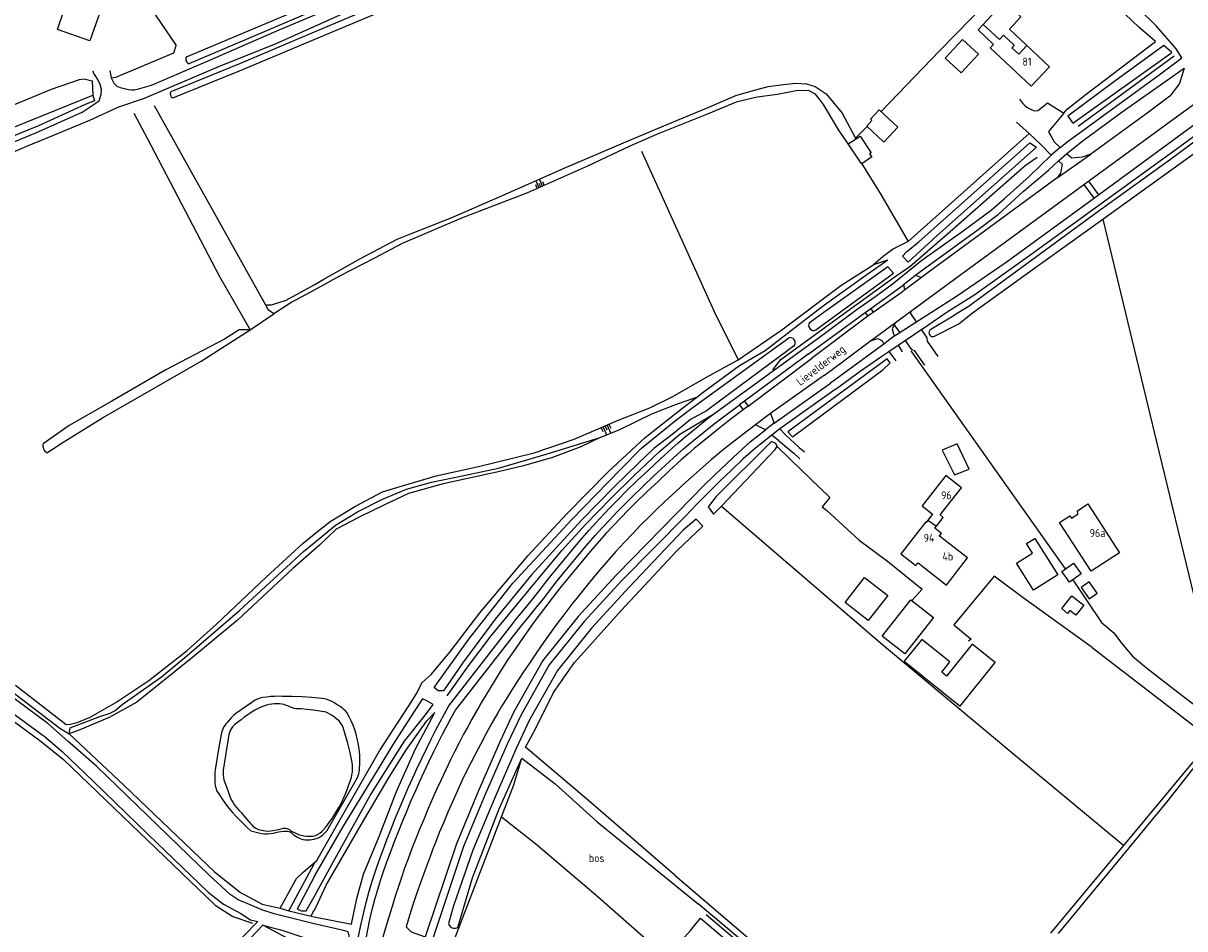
# Model space of a CAD drawing. Header units: metres. Extents: x 226218 to 240385, y 439369 to 449677.
# Tile 301 of 353: x 236910 to 237269, y 446708 to 446988. Entities that reach past the tile are written whole.
import ezdxf

# ---------------------------------------------------------------- set-up
doc = ezdxf.new("R2010")
doc.units = ezdxf.units.M
doc.header["$MEASUREMENT"] = 0
for name, color, linetype in [('BIJGEBOUW', 4, 'Continuous'), ('CULTUURAANDUIDING', 253, 'Continuous'), ('DAKRAND-BYG', 4, 'Continuous'), ('HEG', 253, 'Continuous'), ('HOOFDGEBOUW', 4, 'Continuous'), ('HOUTWAL', 253, 'Continuous'), ('HUISNUMMER', 253, 'Continuous'), ('INSTEEKSLOOT', 153, 'Continuous'), ('KANTVERH', 253, 'Continuous'), ('KANTWATER', 153, 'Continuous'), ('OVERIGEAFSCH', 253, 'Continuous'), ('OVLIJNOBJ', 253, 'Continuous'), ('RASTER', 253, 'Continuous'), ('STRAATNAAM', 253, 'Continuous'), ('TALUD', 253, 'Continuous'), ('TUSSENMUUR', 253, 'Continuous')]:
    doc.layers.add(name, color=color, linetype=linetype)
doc.styles.get("Standard").update_dxf_attribs({"font": 'iso.shx'})

# ---------------------------------------------------------------- blocks, each defined once
blk = doc.blocks.new('TA', base_point=(75009.5, 300012))
for p, q in [((75009.5, 300012.5), (75010, 300012.5)), ((75009.5, 300012.25), (75010.5, 300012.25)), ((75009.5, 300012), (75010, 300012)), ((75009.5, 300011.75), (75010.5, 300011.75)), ((75009.5, 300011.5), (75010, 300011.5))]:
    blk.add_line(p, q)

msp = doc.modelspace()

# ---------------------------------------------------------------- linework, layer by layer
at = {"layer": 'BIJGEBOUW'}
msp.add_lwpolyline([(237229.93, 446817.64), (237222.45, 446812.93), (237217.19, 446821.27), (237222.1, 446824.36), (237220.27, 446827.27), (237222.84, 446828.89), (237229.93, 446817.64)], dxfattribs=at)
at = {"layer": 'DAKRAND-BYG'}
for p, q in [((237165.15, 446950.8), (237167.43, 446952.3)), ((237168.98, 446945.16), (237165.15, 446950.8)), ((237169.31, 446944.64), (237168.98, 446945.16)), ((237239.65, 446815.43), (237237.17, 446813.71)), ((237231.14, 446807.18), (237234.3, 446811.15))]:
    msp.add_line(p, q, dxfattribs=at)
for points in [[(236936.74, 447000), (236930.74, 446982.72), (236920.67, 446986.2), (236925.37, 447000)], [(237200.05, 446972.78), (237205.4, 446978.61), (237200.48, 446983.13), (237195.13, 446977.3), (237200.05, 446972.78)], [(237174.71, 446961.4), (237180.48, 446955.96), (237176.14, 446951.36), (237170.85, 446956.35), (237172.47, 446958.06), (237171.99, 446958.51), (237174.71, 446961.4)], [(237167.43, 446952.3), (237168.84, 446953.22), (237172.24, 446948.1), (237171.76, 446947.75), (237172.49, 446946.8), (237169.31, 446944.64)], [(237194.22, 446856.16), (237197.98, 446848.54), (237202.54, 446850.29), (237198.87, 446858.1), (237194.22, 446856.16)], [(237233.51, 446815.35), (237231.13, 446818.66), (237234.74, 446821.26), (237237.12, 446817.96), (237233.51, 446815.35)], [(237170.17, 446816.85), (237177.35, 446811.29), (237171.35, 446803.54), (237164.17, 446809.11), (237170.17, 446816.85)], [(237237.17, 446813.71), (237239.58, 446810.23), (237242.06, 446811.95), (237239.65, 446815.43)], [(237175.65, 446798.65), (237184.53, 446809.95), (237191.48, 446804.48), (237182.6, 446793.18), (237175.65, 446798.65)], [(237234.3, 446811.15), (237237.97, 446808.22), (237235.55, 446805.18), (237233.7, 446806.65), (237232.96, 446805.72), (237231.14, 446807.18)], [(237199.79, 446777.07), (237210.54, 446790.49), (237203.42, 446796.18), (237195.56, 446786.36), (237194.04, 446787.58), (237196.53, 446790.7), (237187.85, 446797.64), (237182.48, 446790.93), (237199.79, 446777.07)]]:
    msp.add_lwpolyline(points, dxfattribs=at)
at = {"layer": 'HEG'}
msp.add_lwpolyline([(236937.27, 446971.24), (236938.76, 446971.47), (236943.7, 446973.53), (236956.62, 446979.02), (236957.36, 446981.26)], dxfattribs=at)
at = {"layer": 'HOOFDGEBOUW'}
msp.add_line((237227.37, 446974.69), (237220.39, 446981.24), dxfattribs=at)
for points in [[(237220.39, 446981.24), (237214.95, 446986.34), (237218.47, 446990.09), (237213.44, 446994.8), (237206.84, 446987.76)], [(237206.84, 446987.76), (237205.27, 446986.08), (237210.05, 446981.6), (237209.04, 446980.52), (237221.71, 446968.65), (237227.37, 446974.69)], [(237192.41, 446832.7), (237194.52, 446835.4), (237193.55, 446836.16), (237200.14, 446844.57), (237195.33, 446848.33), (237187.96, 446838.92), (237191.23, 446836.36), (237189.77, 446834.49)], [(237230.42, 446833.8), (237233.62, 446835.89), (237234.12, 446835.12), (237236.09, 446836.4), (237236.02, 446837.44), (237239.21, 446839.53), (237249.05, 446824.48), (237240.26, 446818.74), (237230.42, 446833.8)], [(237189.77, 446834.49), (237189.26, 446833.84), (237189.1, 446833.97), (237181.41, 446824.16), (237186.08, 446820.5), (237186.73, 446821.33), (237186.74, 446821.33)], [(237193.39, 446829.64), (237193.98, 446830.4), (237191.89, 446832.03), (237192.41, 446832.7)], [(237202.04, 446822.84), (237193.38, 446829.63), (237193.39, 446829.64)], [(237186.74, 446821.33), (237195.49, 446814.47), (237202.04, 446822.84)]]:
    msp.add_lwpolyline(points, dxfattribs=at)
at = {"layer": 'HOUTWAL'}
for p, q in [((237184.5, 446886.91), (237232.24, 446819.46)), ((237234.58, 446816.13), (237243.49, 446802.87))]:
    msp.add_line(p, q, dxfattribs=at)
for points in [[(236944.33, 446960.33), (236948.41, 446952.58), (236970.82, 446909.82), (236980.28, 446893.31)], [(236950.55, 446962.7), (236984.99, 446901.12), (236985.84, 446899.59)]]:
    msp.add_lwpolyline(points, dxfattribs=at)
at = {"layer": 'INSTEEKSLOOT'}
for p, q in [((237155.17, 446893.33), (237179.19, 446910.92)), ((236980.83, 446778.22), (236975.84, 446774.74))]:
    msp.add_line(p, q, dxfattribs=at)
for points in [[(237034.92, 447000), (237011.32, 446990.13), (237000, 446985.33), (236976.95, 446975.58), (236955.78, 446966.96)], [(236956.37, 446965.07), (236976.95, 446973.46), (237000, 446983.14), (237034.45, 446997.61), (237040.08, 447000)], [(236960.54, 446977.76), (237000, 446994.28), (237012.67, 446999.58), (237013.89, 447000)], [(237018.93, 447000), (237018.41, 446999.74), (237017.05, 446999.26), (237000, 446992.02), (236979.79, 446983.43), (236961.26, 446975.59)], [(237265.13, 446979.07), (237262.74, 446981.25), (237247.57, 446970.22), (237233.06, 446959.35), (237234.55, 446957.27), (237265.13, 446979.07)], [(236932.17, 446964.12), (236929.28, 446963.01), (236914.84, 446956.41), (236861.26, 446934.65), (236857.19, 446932.49), (236855.25, 446932.67), (236853.62, 446933.2), (236853.05, 446934.14), (236853.05, 446935.43), (236854.33, 446938.96), (236868.56, 446979.38)], [(236870.59, 446978.87), (236857.55, 446943.23), (236856.17, 446939.47), (236855.16, 446935.45), (236856.66, 446935.4), (236880.9, 446945.42), (236931.67, 446965.85), (236932.17, 446964.12)], [(236960.54, 446977.76), (236960.42, 446977.47), (236960.36, 446977.15), (236960.37, 446976.83), (236960.44, 446976.52), (236960.57, 446976.23), (236960.76, 446975.97), (236960.99, 446975.76), (236961.26, 446975.59)], [(236955.78, 446966.96), (236955.64, 446966.71), (236955.56, 446966.43), (236955.55, 446966.15), (236955.6, 446965.86), (236955.72, 446965.6), (236955.89, 446965.38), (236956.11, 446965.19), (236956.37, 446965.07)], [(237281.59, 446955.35), (237279.71, 446957.15), (237278.38, 446956.13), (237264.78, 446946.04), (237242.76, 446930.16), (237202.18, 446900.45), (237198.66, 446898.28), (237197.55, 446897.6)], [(237199.33, 446895.23), (237203.59, 446898.65), (237221.96, 446911.89), (237243.8, 446927.59), (237279.6, 446953.3), (237281.59, 446955.35)], [(237223.38, 446949.85), (237192.66, 446922.47), (237183.68, 446914.31), (237181.91, 446916.15), (237183.11, 446917.48), (237186.98, 446920.58), (237205.92, 446937.43), (237221.32, 446951.17), (237223.38, 446949.85)], [(237179.19, 446910.92), (237177.42, 446912.87), (237155.47, 446897.17), (237153.05, 446895.41)], [(237153.05, 446895.41), (237152.93, 446895.08), (237152.89, 446894.73), (237152.94, 446894.38), (237153.06, 446894.04), (237153.25, 446893.75), (237153.5, 446893.5), (237153.8, 446893.32), (237154.13, 446893.2), (237154.49, 446893.17), (237154.84, 446893.21), (237155.17, 446893.33)], [(236980.28, 446893.31), (236976.9, 446893.38), (236972.3, 446890.49), (236954.23, 446881.03), (236937.52, 446871.29), (236924.26, 446863.75), (236916.25, 446858.13)], [(236917.41, 446855.37), (236923.01, 446858.98), (236934.61, 446866.14), (236965.11, 446883.72), (236980.28, 446893.31)], [(237148.27, 446888.28), (237146.84, 446887.24), (237128.5, 446873.69), (237121.38, 446868.27), (237116.42, 446865.64), (237111.1, 446861.27), (237105.04, 446856.64), (237100.22, 446852.05), (237092.84, 446844.91), (237082.64, 446834.55), (237067.23, 446817.66), (237056.01, 446803.97), (237045.86, 446790.35), (237039.99, 446781.82), (237038.33, 446781.73), (237037.17, 446782.84), (237047.86, 446797.74), (237061.46, 446815.04), (237079.68, 446834.73), (237094.74, 446850.23), (237101.25, 446856.81), (237111.78, 446865.31), (237117.59, 446869.73), (237146.82, 446890.9)], [(237148.27, 446888.28), (237148.49, 446888.54), (237148.65, 446888.84), (237148.74, 446889.17), (237148.76, 446889.51), (237148.7, 446889.85), (237148.57, 446890.16), (237148.37, 446890.44), (237148.12, 446890.67), (237147.82, 446890.83), (237147.5, 446890.93), (237147.16, 446890.96), (237146.82, 446890.9)], [(237178.12, 446883.19), (237177.15, 446884.35), (237146.43, 446861.78), (237147.92, 446860.25), (237175.83, 446881.01), (237178.12, 446883.19)], [(237088.46, 446860.06), (237082.45, 446857.21), (237073.71, 446853.86), (237064.73, 446851.36), (237056.5, 446849.34), (237039.97, 446845.76), (237029.18, 446842.76), (237021.82, 446839.28), (237014.14, 446835.59), (237006.87, 446831.71), (237001.69, 446826.78), (237000, 446825.31), (236993.44, 446819.63), (236976.34, 446803.63), (236962.54, 446792.19), (236945.24, 446778.25), (236936.68, 446773.52), (236927.61, 446769.7), (236924.3, 446768.52), (236924.65, 446770.36), (236933.82, 446773.82), (236936.94, 446774.85), (236938.52, 446775.7), (236939.91, 446776.79), (236940.68, 446777.51), (236952.84, 446786.15), (236960.67, 446792.56), (236977.08, 446806.72), (236996.8, 446824.84), (237000, 446827.5), (237006.64, 446833.01), (237013.42, 446837.1)], [(237013.42, 446837.1), (237021.01, 446840.95), (237028.62, 446844.16), (237036.32, 446846.23), (237046.28, 446848.31), (237057.08, 446850.55), (237071.73, 446854.89), (237088.46, 446860.06)], [(236916.25, 446858.13), (236916.19, 446857.73), (236916.2, 446857.34), (236916.26, 446856.94), (236916.39, 446856.57), (236916.57, 446856.21), (236916.81, 446855.89), (236917.09, 446855.61), (236917.41, 446855.37)], [(237143.16, 446857.28), (237142.73, 446858.27), (237141.38, 446858.89), (237124.31, 446841.86), (237121.83, 446838.62), (237123.54, 446836.35), (237125.93, 446838.85), (237142.6, 446856.34), (237143.16, 446857.28)], [(237111.65, 446724.65), (237084.97, 446747.74), (237065.39, 446764.32), (237068.11, 446769.39), (237074.04, 446781.3), (237080.55, 446790.49), (237082.63, 446792.82), (237094.95, 446806.65), (237112.16, 446825.04), (237120.22, 446832.72), (237118.18, 446834.84), (237114.08, 446831.39), (237097.43, 446813.81), (237085.83, 446801.16), (237075.26, 446788.08), (237066.63, 446772.8), (237062.54, 446764), (237055.75, 446748.53), (237049.13, 446732.53), (237043.17, 446715.32), (237041.58, 446709.88)], [(236827.45, 446833.5), (236836.59, 446826.45), (236850.34, 446816.38), (236884.02, 446791.53), (236917.04, 446767.46), (236922.13, 446762.99), (236931.68, 446753.81), (236948.77, 446737.41), (236967.26, 446719.59), (236972.01, 446715.79), (236977.33, 446712.95), (236980.32, 446710.99), (236982.62, 446710.51), (236973.94, 446701.66), (236948.04, 446674.72), (236944.13, 446671.16)], [(236987.64, 446712.83), (236983.85, 446714.04), (236978.82, 446716.25), (236976.57, 446717.18), (236974.07, 446718.87), (236967.49, 446724.93), (236932.87, 446758.4), (236923.87, 446766.26), (236917.71, 446771.63), (236878.91, 446800.39)], [(236990.18, 446780.06), (236988.98, 446780.09), (236987.79, 446780.07), (236986.59, 446779.99), (236985.4, 446779.86), (236984.22, 446779.68)], [(237002.4, 446779.41), (236999.35, 446779.68), (236996.3, 446779.88), (236993.24, 446780.01), (236990.18, 446780.06)], [(236984.22, 446779.68), (236983.61, 446779.58), (236983.01, 446779.42), (236982.42, 446779.2), (236981.86, 446778.93), (236981.33, 446778.6), (236980.83, 446778.22)], [(237036.82, 446777.59), (237034.62, 446778.82), (237033.58, 446779.33), (237030.8, 446775.11), (237024.42, 446765.3), (237018.36, 446755.31), (237008.85, 446739.66), (237000.07, 446724.47), (237000, 446724.32), (236994.8, 446714.25), (236996.1, 446713.74), (236997.58, 446713.74), (237000, 446718.13), (237005.49, 446728.1), (237017.35, 446749.43), (237023.38, 446758.95), (237028, 446766.18), (237034.51, 446774.37), (237036.82, 446777.59)], [(237007, 446777.53), (237006.32, 446778.02), (237005.59, 446778.44), (237004.83, 446778.79), (237004.04, 446779.08), (237003.23, 446779.28), (237002.4, 446779.41)], [(237010.17, 446775.03), (237009.73, 446775.55), (237009.26, 446776.04), (237008.74, 446776.48), (237008.19, 446776.88), (237007.61, 446777.23), (237007, 446777.53)], [(236975.84, 446774.74), (236975.13, 446774.12), (236974.44, 446773.46), (236973.8, 446772.76), (236973.19, 446772.03)], [(237013.32, 446766.97), (237012.98, 446768.38), (237012.57, 446769.76), (237012.08, 446771.13), (237011.51, 446772.46), (237010.88, 446773.77), (237010.17, 446775.03)], [(236973.19, 446772.03), (236972.77, 446771.57), (236972.4, 446771.06), (236972.07, 446770.53), (236971.81, 446769.96), (236971.6, 446769.37), (236971.44, 446768.76)], [(236971.44, 446768.76), (236970.72, 446764.97), (236970.06, 446761.16), (236969.47, 446757.35)], [(237014.04, 446757.89), (237014.15, 446759.19), (237014.19, 446760.5), (237014.16, 446761.81), (237014.05, 446763.11), (237013.88, 446764.41), (237013.63, 446765.69), (237013.32, 446766.97)], [(237227.74, 446706.85), (237250.22, 446733.85), (237250.35, 446733.99), (237263.52, 446749.84), (237276.14, 446764.94), (237276.92, 446764.35), (237263.5, 446747.4), (237230.03, 446706.76)], [(237044.44, 446708.67), (237048.97, 446723.99), (237057.21, 446745.31), (237064.29, 446760.92), (237074.54, 446753), (237087.52, 446741.3), (237118.8, 446715.93)], [(236969.47, 446757.35), (236969.38, 446756.53), (236969.33, 446755.71), (236969.32, 446754.89)], [(237002.55, 446737.1), (237004.03, 446738.58), (237013.42, 446755.02)], [(237013.42, 446755.02), (237013.66, 446755.57), (237013.84, 446756.13), (237013.97, 446756.71), (237014.03, 446757.29), (237014.04, 446757.89)], [(236969.32, 446754.89), (236969.29, 446754.1), (236969.33, 446753.31), (236969.45, 446752.53), (236969.63, 446751.76), (236969.89, 446751.02)], [(236969.89, 446751.02), (236970.77, 446749.59), (236971.7, 446748.19), (236972.67, 446746.83), (236973.7, 446745.51), (236974.78, 446744.22), (236975.9, 446742.98), (236977.06, 446741.78)], [(236977.06, 446741.78), (236978.16, 446740.67), (236979.29, 446739.58), (236980.44, 446738.53)], [(236980.44, 446738.53), (236981.7, 446738.18), (236982.97, 446737.88)], [(236982.97, 446737.88), (236983.86, 446737.72), (236984.75, 446737.62), (236985.66, 446737.59), (236986.56, 446737.63), (236987.46, 446737.74)], [(236987.46, 446737.74), (236988.21, 446738), (236988.99, 446738.2), (236989.78, 446738.34), (236990.58, 446738.4), (236991.38, 446738.4)], [(236991.38, 446738.4), (236991.8, 446738.4), (236992.21, 446738.33), (236992.6, 446738.18), (236992.95, 446737.96)], [(236992.95, 446737.96), (236993.47, 446737.48), (236994.04, 446737.04), (236994.63, 446736.66), (236995.26, 446736.33), (236995.92, 446736.06), (236996.6, 446735.85), (236997.3, 446735.71)], [(237000, 446735.92), (237000.68, 446736.12), (237001.34, 446736.38), (237001.96, 446736.71), (237002.55, 446737.1)], [(236997.3, 446735.71), (236997.98, 446735.68), (236998.66, 446735.71), (236999.33, 446735.79), (237000, 446735.92)], [(237111.65, 446724.65), (237170.85, 446674.14)], [(237103.41, 446556.76), (237103.97, 446557.54), (237104.69, 446558.31), (237132.91, 446592.49), (237162.1, 446627.87), (237177.94, 446647.06), (237187.24, 446658.38), (237118.8, 446715.93)], [(236926.63, 446649.61), (236944.31, 446667.51), (236960.19, 446684), (236984.16, 446709.37), (236985.28, 446709.06), (236990.01, 446707.76), (236999.92, 446704.51), (237000, 446704.48), (237005.44, 446702.35), (237008.23, 446701.75), (237009.55, 446701.72), (237010.42, 446702.73), (237010.84, 446704.37), (237010.9, 446706.08), (237010.51, 446707.33), (237009.16, 446707.7), (237000, 446709.75), (236999.22, 446709.93), (236987.64, 446712.83)], [(237041.58, 446709.88), (237041.69, 446709.53), (237041.86, 446709.21), (237042.1, 446708.93), (237042.38, 446708.7), (237042.69, 446708.53), (237043.04, 446708.42), (237043.4, 446708.38), (237043.76, 446708.41), (237044.11, 446708.51), (237044.44, 446708.67)]]:
    msp.add_lwpolyline(points, dxfattribs=at)
at = {"layer": 'KANTVERH'}
for p, q in [((237237.96, 446938.26), (237241.06, 446934.02)), ((237239.42, 446939.33), (237242.51, 446935.09)), ((237182.27, 446907.33), (237185.98, 446910.23)), ((237187.82, 446909.53), (237182.55, 446905.59)), ((237185.98, 446910.23), (237187.82, 446909.53)), ((237182.27, 446907.33), (237182.55, 446905.59)), ((237170.41, 446898.69), (237172.11, 446899.92)), ((237170.41, 446898.69), (237171.25, 446897.54)), ((237172.11, 446899.92), (237172.9, 446898.73)), ((237171.25, 446897.54), (237153.75, 446884.53)), ((237122.07, 446866.24), (237151.44, 446887.54)), ((237123.66, 446864.3), (237131.49, 446870.22)), ((237133.04, 446871.36), (237131.49, 446870.22)), ((237131.49, 446870.22), (237132.62, 446868.59)), ((237115.73, 446861.09), (237122.07, 446866.24)), ((237132.62, 446868.59), (237128.58, 446865.53)), ((237134.18, 446869.78), (237132.62, 446868.59)), ((237141.14, 446867.53), (237136.44, 446863.95)), ((237124.97, 446862.66), (237118.57, 446857.48)), ((237128.58, 446865.53), (237126.96, 446864.26)), ((237142.29, 446864.53), (237139.55, 446862.45)), ((237144.04, 446862.72), (237141.55, 446860.85)), ((237114.68, 446860.23), (237115.73, 446861.09)), ((237116.3, 446858.32), (237117.3, 446859.15)), ((237145.74, 446860.91), (237149.98, 446856.99)), ((237118.57, 446857.48), (237117.56, 446856.65)), ((237143.74, 446859), (237148.32, 446855.21)), ((237149.98, 446856.99), (237151.63, 446855.66)), ((237122.91, 446853.29), (237113.95, 446845.37)), ((237148.32, 446855.21), (237150.19, 446853.51)), ((237113.95, 446845.37), (237113.05, 446844.56)), ((237074.72, 446819.17), (237082.21, 446828.15)), ((237082.21, 446828.15), (237082.89, 446828.95)), ((237084.13, 446826.55), (237084.78, 446827.31)), ((237076.64, 446817.57), (237084.13, 446826.55)), ((237085.4, 446824.88), (237077.91, 446815.9)), ((237086.05, 446825.64), (237085.4, 446824.88)), ((237041.7, 446777.12), (237061.85, 446803.1)), ((237043.72, 446775.79), (237063.92, 446801.66)), ((237061.85, 446803.1), (237062.01, 446803.28)), ((237057.43, 446787.5), (237051.71, 446778.09)), ((237051.05, 446776.97), (237048.77, 446772.97)), ((237051.71, 446778.09), (237051.05, 446776.97)), ((237036.63, 446732.65), (237036.17, 446731.43))]:
    msp.add_line(p, q, dxfattribs=at)
for points in [[(236790.13, 446761.74), (236805.74, 446806.68), (236819.36, 446845.02), (236826.55, 446866.07), (236840.07, 446903.36), (236846.9, 446922.98), (236849.83, 446924.59), (236856.31, 446927.23), (236880.72, 446937.01), (236911.24, 446950.1), (236921.02, 446954.12), (236930.69, 446958.2), (236939.69, 446962.3), (236947.59, 446965.01), (236970.05, 446974.54), (236988.28, 446981.9), (237000, 446987.13), (237015.65, 446994.11), (237030.33, 447000)], [(236936.9, 446973.52), (236937.27, 446971.24), (236938.12, 446969.63), (236939.01, 446968.66), (236940.03, 446968.26), (236941.4, 446967.96), (236942.65, 446967.63), (236943.54, 446967.55), (236944.42, 446967.56), (236945.46, 446967.74), (236949.72, 446969.03), (236967.98, 446976.84), (236989.26, 446986.08), (237000, 446990.61), (237019.72, 446998.93), (237022.44, 447000)], [(237180.61, 446888.61), (237190.11, 446895.01), (237195.68, 446898.88), (237204.02, 446904.09), (237221.99, 446916.9), (237268.78, 446950.81), (237284.54, 446962.42), (237310.61, 446981.3), (237328.02, 446993.87), (237335.73, 447000)], [(237230.63, 446949.68), (237233.15, 446951.65), (237261.27, 446972.13), (237268.32, 446977.43), (237266.54, 446980.26), (237260.47, 446987.19), (237254.92, 446992.69), (237249.52, 446996.99), (237245.16, 446999.65), (237244.5, 447000)], [(237230.16, 446945.58), (237232.74, 446947.83), (237237.78, 446951.91), (237249.84, 446960.69), (237268.98, 446974.24), (237267.55, 446969.53), (237264.52, 446965.54), (237257.15, 446960.04), (237240.17, 446947.67)], [(236846.9, 446922.98), (236851.77, 446937.63), (236851.66, 446935.41), (236851.87, 446934.1), (236852.7, 446932.3), (236854.71, 446931.3), (236856.14, 446931.15), (236859.52, 446931.79), (236892.44, 446945.39), (236914, 446954.21), (236928.38, 446960.66), (236933.55, 446964.14), (236934.25, 446966.09), (236934.28, 446967.62), (236933.88, 446969.18), (236933.15, 446970.75), (236932.7, 446971.6), (236932.29, 446972.15), (236931.92, 446972.6), (236931.72, 446973.3)], [(237179.72, 446895.63), (237201.52, 446911.64), (237267.04, 446959.51), (237277.76, 446967.18), (237277.9, 446967.28)], [(237218.1, 446964.7), (237218.98, 446963.43), (237219.65, 446962.75), (237220.39, 446962.16), (237221.48, 446961.59), (237222.62, 446961.09), (237223.77, 446961.11), (237225.51, 446962.53), (237226.73, 446963.51), (237231.83, 446960.29), (237227.11, 446954.76), (237227.2, 446954.37), (237227.78, 446953.27), (237228.83, 446951.49), (237230.63, 446949.68), (237227.9, 446947.33)], [(237179.48, 446891.46), (237185.7, 446895.52), (237198.6, 446903.76), (237213.94, 446914.27), (237240.6, 446933.69), (237279.02, 446961.92), (237279.76, 446962.54)], [(237151.44, 446887.54), (237155.45, 446890.43), (237167.94, 446899.71), (237173.67, 446903.77), (237178.71, 446907.46), (237187.93, 446914.92), (237200.71, 446923.93), (237209.36, 446930.33), (237213.4, 446933.8), (237221.05, 446940.74), (237227.9, 446947.33), (237224.82, 446950.57), (237221.03, 446954.02), (237217.19, 446957.51)], [(237211.55, 446929.11), (237219.18, 446936.07), (237227.03, 446942.68), (237230.16, 446945.58), (237231.27, 446944.53), (237231.01, 446942.91), (237230.72, 446941.73), (237229.75, 446940.32), (237220.06, 446933.21)], [(237229.75, 446940.32), (237240.17, 446947.67), (237237.5, 446946.73), (237234.3, 446946.42), (237232.67, 446947.75)], [(237220.06, 446933.21), (237189.89, 446911.07), (237187.82, 446909.53)], [(237185.98, 446910.23), (237188, 446911.82), (237204.89, 446924.02), (237211.55, 446929.11)], [(237172.11, 446899.92), (237182.08, 446907.18), (237182.27, 446907.33)], [(237182.55, 446905.59), (237181.48, 446904.78), (237172.9, 446898.73)], [(237152.78, 446885.79), (237159.99, 446891.1), (237170.41, 446898.69)], [(237172.9, 446898.73), (237171.92, 446898.05), (237171.25, 446897.54)], [(237186.27, 446895.88), (237184.47, 446898.42), (237184.53, 446899.16)], [(237172.08, 446890), (237179.72, 446895.63), (237178.69, 446893.63), (237179.14, 446892.15), (237179.48, 446891.46), (237176.11, 446888.95)], [(237179.27, 446894.76), (237179.42, 446894.71), (237181.09, 446892.51)], [(237192.99, 446885.08), (237189.66, 446889.9), (237189.57, 446890.89), (237187.83, 446893.47)], [(237157.76, 446879.31), (237163.34, 446883.42), (237172.08, 446890), (237174.34, 446890.68), (237175.6, 446889.99), (237176.11, 446888.95), (237159.67, 446876.84)], [(237177.73, 446886.66), (237180.61, 446888.61), (237181.77, 446886.59)], [(237182.79, 446890.07), (237184.62, 446887.42), (237185.52, 446887), (237188.68, 446882.47)], [(237152.78, 446885.79), (237133.04, 446871.36), (237134.18, 446869.78), (237153.75, 446884.53)], [(237161.14, 446874.91), (237168.84, 446880.6), (237175.52, 446885.18), (237177.73, 446886.66), (237179.86, 446883.78)], [(237157.76, 446879.31), (237141.14, 446867.53), (237142.29, 446864.53), (237159.67, 446876.84)], [(237161.14, 446874.91), (237144.04, 446862.72), (237145.74, 446860.91)], [(237117.3, 446859.15), (237120.48, 446861.72), (237123.66, 446864.3)], [(237126.96, 446864.26), (237125.96, 446863.46), (237124.97, 446862.66)], [(237134.83, 446858.75), (237139.55, 446862.45), (237136.44, 446863.95), (237132.6, 446861.02)], [(237110.59, 446856.66), (237112.62, 446858.46), (237114.68, 446860.23)], [(237132.6, 446861.02), (237129.33, 446858.51), (237126.09, 446855.96)], [(237143.74, 446859), (237141.55, 446860.85), (237136.43, 446856.83)], [(237103.37, 446850.01), (237106.96, 446853.35), (237110.59, 446856.66)], [(237112.27, 446854.8), (237114.27, 446856.58), (237116.3, 446858.32)], [(237117.56, 446856.65), (237115.53, 446854.91), (237113.53, 446853.13)], [(237136.43, 446856.83), (237132.71, 446853.46), (237129.04, 446850.03), (237125.42, 446846.55), (237121.85, 446843.02), (237118.34, 446839.43), (237114.87, 446835.8)], [(237116.82, 446841.44), (237120.32, 446845.01), (237123.88, 446848.52), (237127.48, 446851.98), (237131.13, 446855.39), (237134.83, 446858.75)], [(237126.09, 446855.96), (237124.48, 446854.64), (237122.91, 446853.29)], [(237105.08, 446848.19), (237108.66, 446851.51), (237112.27, 446854.8)], [(237113.53, 446853.13), (237109.92, 446849.84), (237106.35, 446846.52)], [(237096.51, 446843.44), (237099.92, 446846.74), (237103.37, 446850.01)], [(237098.25, 446841.65), (237101.65, 446844.94), (237105.08, 446848.19)], [(237106.35, 446846.52), (237102.92, 446843.27), (237099.52, 446839.98)], [(237116.82, 446841.44), (237093.48, 446817.6), (237081.68, 446804.74), (237070.71, 446791.17), (237061.76, 446775.3), (237057.55, 446766.26), (237050.71, 446750.67), (237044, 446734.46), (237034.41, 446705.73)], [(237091.74, 446838.64), (237094.11, 446841.06), (237096.51, 446843.44)], [(237093.55, 446836.91), (237095.88, 446839.29), (237098.25, 446841.65)], [(237113.05, 446844.56), (237110.68, 446842.37), (237108.34, 446840.16)], [(237087.24, 446833.84), (237089.48, 446836.26), (237091.74, 446838.64)], [(237099.52, 446839.98), (237097.15, 446837.63), (237094.81, 446835.24)], [(237108.34, 446840.16), (237105.92, 446837.84), (237103.52, 446835.5)], [(237114.87, 446835.8), (237095.19, 446815.9), (237083.51, 446803.17), (237072.71, 446789.81), (237063.89, 446774.2), (237059.74, 446765.27), (237052.92, 446749.73), (237046.26, 446733.62), (237036.67, 446704.92)], [(237089.09, 446832.16), (237091.3, 446834.54), (237093.55, 446836.91)], [(237094.81, 446835.24), (237092.57, 446832.88), (237090.35, 446830.48)], [(237103.52, 446835.5), (237101.07, 446833.04), (237098.65, 446830.55)], [(237082.89, 446828.95), (237085.05, 446831.41), (237087.24, 446833.84)], [(237084.78, 446827.31), (237086.92, 446829.75), (237089.09, 446832.16)], [(237090.35, 446830.48), (237088.18, 446828.08), (237086.05, 446825.64)], [(237098.65, 446830.55), (237095.97, 446827.69), (237093.33, 446824.8)], [(237093.33, 446824.8), (237090.53, 446821.65), (237087.78, 446818.45)], [(237071.69, 446815.4), (237073.19, 446817.3), (237074.72, 446819.17)], [(237073.68, 446813.88), (237075.15, 446815.74), (237076.64, 446817.57)], [(237087.78, 446818.45), (237084.85, 446814.92), (237081.97, 446811.36)], [(237062.01, 446803.28), (237064.5, 446806.25), (237066.94, 446809.26), (237069.34, 446812.31), (237071.69, 446815.4)], [(237063.92, 446801.66), (237066.42, 446804.66), (237068.89, 446807.7), (237071.31, 446810.77), (237073.68, 446813.88)], [(237077.91, 446815.9), (237076.41, 446814.07), (237074.95, 446812.21)], [(237074.95, 446812.21), (237072.27, 446808.71), (237069.63, 446805.19)], [(237081.97, 446811.36), (237079.43, 446808.14), (237076.92, 446804.9)], [(237069.63, 446805.19), (237067.55, 446802.34), (237064.82, 446798.52)], [(237076.92, 446804.9), (237075.47, 446802.99), (237074.05, 446801.05)], [(237064.82, 446798.52), (237062.36, 446794.99), (237059.95, 446791.44)], [(237074.05, 446801.05), (237072.51, 446798.91), (237070.99, 446796.74)], [(237070.99, 446796.74), (237068.9, 446793.72), (237066.84, 446790.68)], [(237059.95, 446791.44), (237058.67, 446789.49), (237057.43, 446787.5)], [(237066.84, 446790.68), (237064.56, 446787.29), (237062.31, 446783.88)], [(237062.31, 446783.88), (237060.83, 446781.56), (237059.37, 446779.23)], [(237039.01, 446772.22), (237040.35, 446774.68), (237041.7, 446777.12)], [(237059.37, 446779.23), (237058.08, 446777.11), (237056.83, 446774.97)], [(237041.13, 446771.09), (237042.41, 446773.45), (237043.72, 446775.79)], [(237048.77, 446772.97), (237047.5, 446770.66), (237046.24, 446768.35)], [(237056.83, 446774.97), (237055.01, 446771.77), (237053.23, 446768.55)], [(237034.84, 446764.05), (237036.2, 446766.79), (237037.59, 446769.52), (237039.01, 446772.22)], [(237037, 446763), (237038.34, 446765.72), (237039.72, 446768.41), (237041.13, 446771.09)], [(237046.24, 446768.35), (237044.87, 446765.74), (237043.53, 446763.11), (237042.22, 446760.47)], [(237053.23, 446768.55), (237051.54, 446765.43), (237049.88, 446762.28)], [(237031.83, 446757.71), (237033.32, 446760.89), (237034.84, 446764.05)], [(237034.01, 446756.7), (237035.49, 446759.86), (237037, 446763)], [(237049.88, 446762.28), (237048.56, 446759.73), (237047.29, 446757.17)], [(237042.22, 446760.47), (237040.73, 446757.37), (237039.27, 446754.26)], [(237029.24, 446751.98), (237030.52, 446754.85), (237031.83, 446757.71)], [(237031.44, 446751.01), (237032.71, 446753.86), (237034.01, 446756.7)], [(237047.29, 446757.17), (237045.83, 446754.16), (237044.43, 446751.13)], [(237026.34, 446745.21), (237027.78, 446748.6), (237029.24, 446751.98)], [(237039.27, 446754.26), (237037.99, 446751.47), (237036.75, 446748.68)], [(237028.55, 446744.28), (237029.98, 446747.65), (237031.44, 446751.01)], [(237036.75, 446748.68), (237035.31, 446745.36), (237033.9, 446742.04)], [(237044.43, 446751.13), (237042.88, 446747.69), (237041.37, 446744.23)], [(237023.94, 446739.35), (237025.13, 446742.29), (237026.34, 446745.21)], [(237026.17, 446738.47), (237027.35, 446741.38), (237028.55, 446744.28)], [(237041.37, 446744.23), (237040.09, 446741.21), (237038.84, 446738.17)], [(237033.9, 446742.04), (237032.71, 446739.18), (237031.56, 446736.32)], [(237021.37, 446732.68), (237022.64, 446736.02), (237023.94, 446739.35)], [(237023.62, 446731.84), (237024.88, 446735.16), (237026.17, 446738.47)], [(237038.84, 446738.17), (237037.72, 446735.41), (237036.63, 446732.65)], [(237031.56, 446736.32), (237030.29, 446733.08), (237029.06, 446729.82)], [(237019.24, 446726.69), (237020.28, 446729.69), (237021.37, 446732.68)], [(237021.51, 446725.91), (237022.54, 446728.89), (237023.62, 446731.84)], [(237029.06, 446729.82), (237028.01, 446726.94), (237027, 446724.04)], [(237036.17, 446731.43), (237035.28, 446728.96), (237034.38, 446726.5)], [(237012.02, 446695.13), (237012.52, 446698.7), (237013.09, 446702.26), (237013.74, 446705.8), (237014.46, 446709.33), (237015.27, 446712.84), (237016.15, 446716.33), (237017.1, 446719.81), (237018.13, 446723.26), (237019.24, 446726.69)], [(237034.38, 446726.5), (237033.04, 446722.79), (237031.69, 446719.08)], [(237019.7, 446720.42), (237020.59, 446723.17), (237021.51, 446725.91)], [(237027, 446724.04), (237026.1, 446721.35), (237025.22, 446718.66)], [(237014.57, 446695.17), (237014.98, 446698.37), (237015.46, 446701.55), (237016.01, 446704.73), (237016.61, 446707.9), (237017.29, 446711.05), (237018.02, 446714.19), (237018.83, 446717.31), (237019.7, 446720.42)], [(237031.69, 446719.08), (237031.14, 446717.5), (237030.62, 446715.92)], [(237025.22, 446718.66), (237024.11, 446715.1), (237023.02, 446711.53)], [(237030.62, 446715.92), (237029.52, 446712.38), (237028.45, 446708.83)], [(237023.02, 446711.53), (237021.72, 446707.13), (237020.45, 446702.71)], [(237028.45, 446708.83), (237030.07, 446707.33), (237034.41, 446705.73)]]:
    msp.add_lwpolyline(points, dxfattribs=at)
at = {"layer": 'KANTWATER'}
for p, q in [((237197.55, 446897.6), (237190.64, 446893.44)), ((237191.8, 446891.37), (237199.33, 446895.23)), ((236973.64, 446768.24), (236971.89, 446757.28))]:
    msp.add_line(p, q, dxfattribs=at)
for points in [[(237190.64, 446893.44), (237190.42, 446893.25), (237190.25, 446893.01), (237190.14, 446892.73), (237190.11, 446892.43), (237190.15, 446892.14), (237190.26, 446891.87), (237190.43, 446891.63), (237190.66, 446891.44), (237190.93, 446891.32), (237191.22, 446891.26), (237191.52, 446891.28), (237191.8, 446891.37)], [(236985.36, 446777.37), (236984.12, 446776.92), (236982.92, 446776.39), (236981.74, 446775.79), (236980.6, 446775.13), (236979.5, 446774.41), (236978.45, 446773.62), (236977.44, 446772.77)], [(236988.57, 446777.79), (236987.76, 446777.78), (236986.95, 446777.7), (236986.15, 446777.57), (236985.36, 446777.37)], [(236992.1, 446777), (236991.43, 446777.29), (236990.73, 446777.51), (236990.02, 446777.67), (236989.3, 446777.77), (236988.57, 446777.79)], [(236995.91, 446776.21), (236995.26, 446776.18), (236994.6, 446776.22), (236993.95, 446776.32), (236993.31, 446776.49), (236992.69, 446776.72), (236992.1, 446777)], [(237003.72, 446775.15), (237001.78, 446775.49), (236999.83, 446775.78), (236997.88, 446776.01), (236995.91, 446776.21)], [(237007.27, 446772.86), (237006.45, 446773.53), (237005.58, 446774.13), (237004.67, 446774.67), (237003.72, 446775.15)], [(237009.03, 446770.43), (237008.79, 446770.98), (237008.49, 446771.51), (237008.13, 446772.01), (237007.73, 446772.46), (237007.27, 446772.86)], [(236974.79, 446770.64), (236974.42, 446770.08), (236974.1, 446769.49), (236973.84, 446768.88), (236973.64, 446768.24)], [(236977.44, 446772.77), (236976.71, 446772.32), (236976.02, 446771.82), (236975.38, 446771.25), (236974.79, 446770.64)], [(237011.62, 446760.66), (237011.05, 446763.13), (237010.43, 446765.57), (237009.76, 446768.01), (237009.03, 446770.43)], [(237011.86, 446756.66), (237011.89, 446757.67), (237011.86, 446758.67), (237011.77, 446759.67), (237011.62, 446760.66)], [(236971.89, 446757.28), (236971.87, 446756.52), (236971.91, 446755.77), (236972, 446755.02), (236972.14, 446754.28)], [(237011.29, 446754.13), (237011.55, 446754.96), (237011.74, 446755.8), (237011.86, 446756.66)], [(236972.14, 446754.28), (236973.24, 446751.29), (236974.31, 446748.3)], [(237002.44, 446738.26), (237003.61, 446739.67), (237004.73, 446741.12), (237005.78, 446742.62), (237006.76, 446744.16), (237007.69, 446745.74), (237008.55, 446747.36), (237009.34, 446749.01), (237010.06, 446750.69), (237010.71, 446752.4), (237011.29, 446754.13)], [(236974.31, 446748.3), (236974.86, 446747.36), (236975.47, 446746.46), (236976.14, 446745.6), (236976.86, 446744.78), (236977.63, 446744.02)], [(236977.63, 446744.02), (236978.96, 446742.38), (236980.34, 446740.78)], [(236980.34, 446740.78), (236980.76, 446740.31), (236981.21, 446739.89), (236981.71, 446739.51), (236982.25, 446739.19), (236982.81, 446738.92)], [(236982.81, 446738.92), (236983.84, 446738.71), (236984.88, 446738.54), (236985.93, 446738.42)], [(236985.93, 446738.42), (236987.23, 446738.6), (236988.52, 446738.82), (236989.8, 446739.08)], [(236989.8, 446739.08), (236990.15, 446739.24), (236990.51, 446739.34), (236990.89, 446739.36), (236991.26, 446739.31)], [(236991.26, 446739.31), (236991.71, 446739.22), (236992.13, 446739.06), (236992.53, 446738.84), (236992.88, 446738.55)], [(236992.88, 446738.55), (236993.62, 446738.11), (236994.4, 446737.74), (236995.2, 446737.42), (236996.03, 446737.17), (236996.87, 446736.99), (236997.73, 446736.86)], [(236997.73, 446736.86), (236998.36, 446736.81), (236999, 446736.81), (236999.64, 446736.88), (237000.27, 446737)], [(237000.27, 446737), (237001.03, 446737.36), (237001.75, 446737.78), (237002.44, 446738.26)]]:
    msp.add_lwpolyline(points, dxfattribs=at)
at = {"layer": 'OVERIGEAFSCH'}
msp.add_line((237236.21, 446956.28), (237265.95, 446978.08), dxfattribs=at)
for points in [[(237141.86, 446880.99), (237144.26, 446884.15), (237161.7, 446896.87), (237179.69, 446909.89), (237184.18, 446912.95), (237196.64, 446923.73), (237219.81, 446944.13), (237223.56, 446946.76)], [(236992.2, 446713.78), (237000, 446728.32), (237000.29, 446728.85), (237000.92, 446729.38), (237007.72, 446741.31), (237020.23, 446763.21), (237030.44, 446778.9), (237031.61, 446780.7), (237033.47, 446784.36), (237036.18, 446786.82), (237041.96, 446793.75), (237051.27, 446805.93), (237066.18, 446823.64), (237078.07, 446836.4), (237090.94, 446849.46), (237102.42, 446860.09), (237113.58, 446868.93), (237118.3, 446872.59), (237120.26, 446874.11), (237131.53, 446882.35), (237139.51, 446886.97), (237157.09, 446900.59), (237170.87, 446910.41), (237177.37, 446915.04)], [(237041.12, 446780.27), (237047.73, 446789.48), (237054.73, 446798.82), (237068.43, 446815.41), (237076.59, 446825.15), (237083.93, 446833.23), (237091.85, 446841.36), (237098.84, 446848.2), (237106.7, 446855.64), (237113.1, 446861.08), (237123.34, 446867.19)], [(236924.3, 446768.52), (236941.27, 446752.48), (236969.22, 446725.8), (236977.31, 446719.49), (236984, 446715.81), (236989.58, 446714.62), (236992.2, 446713.78), (236999.13, 446712.14), (236999.68, 446713.28), (237000, 446713.85), (237000.64, 446715.03), (237003.79, 446721.72), (237014.63, 446740.54), (237022.89, 446754.58), (237028.38, 446763.36), (237034.92, 446772.49), (237037.38, 446775.05)], [(236969.44, 446715.54), (236974.86, 446712), (236980.99, 446709.93)], [(236999.13, 446712.14), (237000, 446711.96), (237011.61, 446709.62)]]:
    msp.add_lwpolyline(points, dxfattribs=at)
at = {"layer": 'OVLIJNOBJ'}
msp.add_line((237167.36, 446952.63), (237167.43, 446952.3), dxfattribs=at)
for points in [[(236857.55, 446943.23), (236888.64, 446955.25), (236918.82, 446967.74), (236927.55, 446970.77), (236928.94, 446970.97), (236931.42, 446970.28), (236931.67, 446965.85)], [(236984.99, 446901.12), (236986.85, 446901.07), (236991.4, 446902.52), (237000, 446907.27), (237003.08, 446908.97), (237014.35, 446915.43), (237025.75, 446921.4), (237029.85, 446923.04), (237042.44, 446927.98), (237057.59, 446934.57), (237078.06, 446943.64), (237095.64, 446951.15), (237108.12, 446956.43), (237121.28, 446961.91), (237130.42, 446965.78), (237135.08, 446967.13), (237140.4, 446968.53), (237145.11, 446969.18), (237148.87, 446969.6), (237152.2, 446969.36), (237154.94, 446968.56), (237158.3, 446966.31), (237163.25, 446960.3), (237167.36, 446952.63)], [(237149.1, 446967.19), (237143.33, 446966.11), (237136.99, 446965.27), (237130.52, 446963.71), (237121.87, 446960.14), (237105.86, 446953.71), (237097.67, 446950.17), (237084.55, 446943.97), (237066.01, 446935.7), (237045.62, 446927.84), (237027.23, 446920), (237018.65, 446915.47), (237007.85, 446909.96), (237000, 446905.65), (236993.11, 446901.88), (236987.56, 446898.34)], [(237165.15, 446950.8), (237162.06, 446955.37), (237158.78, 446960.98), (237157.47, 446963.05), (237156.22, 446964.62), (237155.07, 446966.19), (237152.86, 446967.34), (237149.1, 446967.19)], [(236907.71, 446783.53), (236923.35, 446771.35), (236924.68, 446771.51), (236926.77, 446772.04), (236930.81, 446773.68), (236938.73, 446778.22), (236948.95, 446785), (236960.8, 446794.2), (236969.82, 446802.4), (236985.17, 446816.93), (236996.62, 446827.44), (237000, 446830.15), (237004.96, 446834.14), (237012.84, 446838.84), (237021.22, 446843.25), (237027.62, 446845.23), (237037.79, 446848.24), (237050.86, 446851.07), (237068.1, 446855.32), (237080.44, 446859.54), (237093.86, 446865.36), (237103.83, 446869.27), (237110.9, 446872.71), (237121.29, 446878.74), (237131.12, 446884.06), (237144.57, 446893.37), (237162.83, 446907.05), (237173.01, 446913.55), (237177.37, 446915.04)], [(236980.28, 446893.31), (236987.56, 446898.34), (236985.84, 446899.59)], [(237088.46, 446860.06), (237094.51, 446862.54), (237104.39, 446867.4), (237112.06, 446870.37), (237118.3, 446872.59)], [(236860.79, 446816.37), (236887.5, 446796.05), (236921.41, 446770.24), (236924.3, 446768.52)], [(237011.61, 446709.62), (237013.28, 446717.57), (237015.35, 446725.11), (237020.12, 446736.78), (237025.47, 446750.64), (237031.37, 446763.82), (237035.53, 446771.62), (237037.38, 446775.05)], [(237058, 446742.88), (237068.53, 446734.52), (237087.12, 446718.75)], [(236989.58, 446714.62), (236994.6, 446723.77), (236996.69, 446725.76), (237000, 446728.59), (237000.92, 446729.38)], [(237087.12, 446718.75), (237109.36, 446699.16), (237110.4, 446700.13), (237111.14, 446701.87), (237116.38, 446707.69), (237119.52, 446711.55), (237153.54, 446682.63), (237183.43, 446657.43)], [(237121.23, 446712.65), (237166.17, 446674.51), (237185.51, 446658.05), (237183.36, 446655.04)], [(236936.96, 446658.78), (236946.21, 446668.22), (236954.18, 446673.98), (236960.53, 446677.58), (236966.65, 446679.97), (236973, 446681.41), (236980.48, 446682.69), (236987.18, 446683.34), (236993.63, 446683.37), (236999.2, 446682.95), (237000, 446682.78), (237001.7, 446682.42), (237003.26, 446682.2), (237005.31, 446683.13), (237006.65, 446684.33), (237007.57, 446685.66), (237009.49, 446691.35), (237009.2, 446695.88), (237000, 446700.84), (236990.56, 446705.92), (236984.16, 446709.37)]]:
    msp.add_lwpolyline(points, dxfattribs=at)
at = {"layer": 'RASTER'}
msp.add_line((237243.49, 446802.87), (237247.28, 446799.72), dxfattribs=at)
for points in [[(237175.36, 446960.79), (237193.51, 446979.71), (237213.21, 447000)], [(236950.98, 446997.28), (236949.5, 446992.91), (236957.36, 446981.26)], [(237231.83, 446960.29), (237232.84, 446961.54), (237238.75, 446966.15), (237260.14, 446982.44), (237254.99, 446986.93), (237248.57, 446993.03), (237245.24, 446994.77)], [(237167.36, 446952.63), (237168.44, 446953.58), (237170.98, 446956.23)], [(237183.65, 446920.69), (237220.12, 446953.21), (237221.03, 446954.02)], [(237101.26, 446948.56), (237123.71, 446899.01), (237131.12, 446884.06)], [(237169.31, 446944.64), (237175.23, 446935.14), (237183.65, 446920.69), (237179.15, 446918.38), (237175.95, 446916.04), (237173.01, 446913.55)], [(237243.8, 446927.59), (237261.28, 446855.37), (237282.1, 446769.55), (237282.23, 446769.01)], [(237143.16, 446857.28), (237147.25, 446853.26), (237159.5, 446841.54), (237157.1, 446838.63), (237158.5, 446837.54), (237168.48, 446828.36), (237177.26, 446821.89), (237188.01, 446813.21), (237184.8, 446809.73)], [(236820.91, 446838.82), (236821.56, 446837.78), (236822.1, 446836.9), (236823.48, 446834.9), (236826.57, 446831.82), (236831.62, 446827.93), (236848.46, 446815.29), (236895.14, 446781.15), (236915.65, 446766.1), (236922.57, 446760.53), (236969.44, 446715.54)], [(237125.93, 446838.85), (237175.17, 446796.61), (237216.94, 446761.68), (237250.35, 446733.99)], [(237240.55, 446795.21), (237219.26, 446810.55), (237210.23, 446817.26), (237197.79, 446802.17), (237203.18, 446797.76), (237202.33, 446797.14)], [(237247.28, 446799.72), (237249.59, 446796.55), (237253.06, 446792.53), (237257.32, 446788.88), (237267.01, 446781.34), (237294.98, 446760.02), (237343.75, 446723.11), (237346.7, 446721.58), (237346.27, 446723.62), (237345.66, 446726.49)], [(237240.55, 446795.21), (237277.27, 446766.93), (237280.6, 446764.09), (237340.31, 446718.81), (237347.39, 446713.19), (237349.54, 446709.88), (237328.71, 446633.67), (237325.89, 446634.43), (237324.08, 446635.15), (237322.79, 446635.88), (237321.46, 446636.84), (237304.32, 446649.33), (237301.63, 446650.84)], [(237040.58, 446652.83), (237040.59, 446655.5), (237041.92, 446669.02), (237043.68, 446684.63), (237044.53, 446692.78), (237045.23, 446698.87), (237045.48, 446702.7), (237043.17, 446703.8), (237043.1, 446704.15), (237058, 446742.88), (237061.79, 446752.73), (237064.29, 446760.92)]]:
    msp.add_lwpolyline(points, dxfattribs=at)
at = {"layer": 'TUSSENMUUR'}
msp.add_line((237189.77, 446834.49), (237192.41, 446832.7), dxfattribs=at)
msp.add_lwpolyline([(237206.84, 446987.76), (237211.89, 446983.06), (237213.15, 446984.42), (237216.47, 446981.32), (237215.76, 446980.54), (237217.88, 446978.55), (237220.39, 446981.24)], dxfattribs=at)

# ---------------------------------------------------------------- block references
at = {"layer": 'TALUD'}
for p, xscale, yscale, rotation in [((237070.11, 446937.53), 2.37, 2.37, 113.5948), ((237089.97, 446863.64), 2.65, 2.65, 294.4583)]:
    msp.add_blockref('TA', p, dxfattribs=dict(at, xscale=xscale, yscale=yscale, rotation=rotation))

# ---------------------------------------------------------------- texts
at = {"layer": 'CULTUURAANDUIDING'}
msp.add_text('bos', height=2.5, dxfattribs=at).set_placement((237084.96, 446728.84))
at = {"layer": 'HUISNUMMER'}
for s, p in [('81', (237219, 446975)), ('96', (237193.84, 446840.98)), ('94', (237188.47, 446827.81)), ('96a', (237239.77, 446829.31)), ('4b', (237194.26, 446822.09))]:
    msp.add_text(s, height=2.5, dxfattribs=at).set_placement(p)
at = {"layer": 'STRAATNAAM'}
msp.add_text('Lievelderweg', height=2.5, rotation=37.6035, dxfattribs=at).set_placement((237150.34, 446875.95))

doc.saveas('drawing.dxf')
